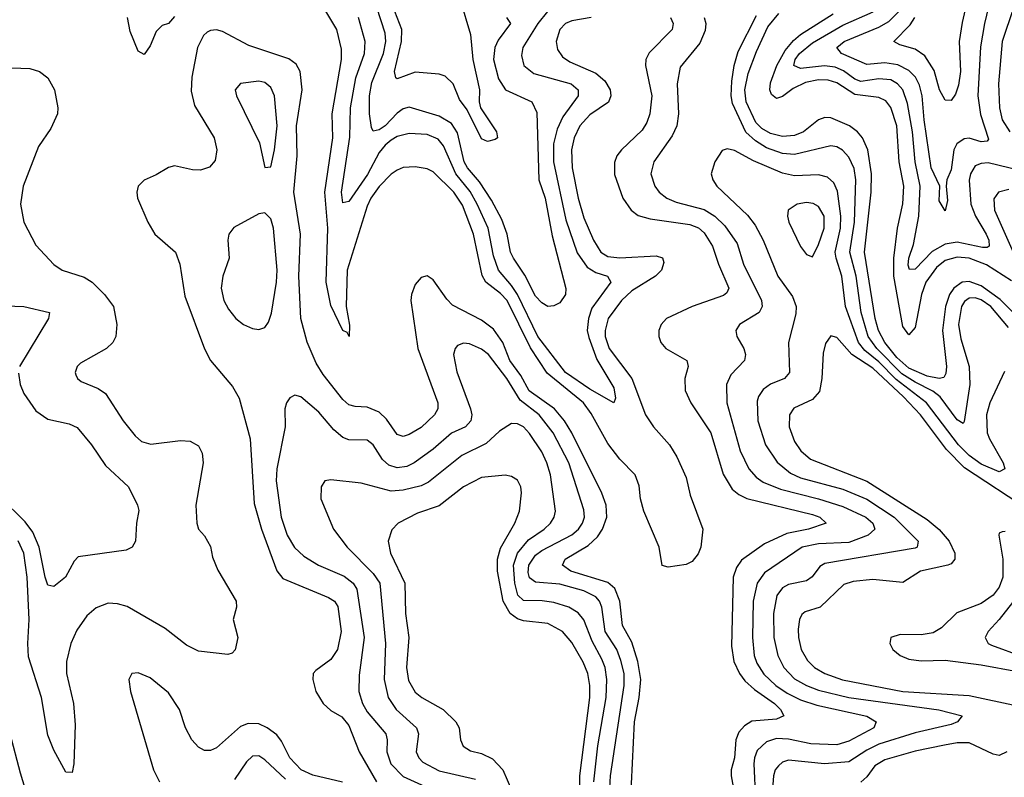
# Model space of a CAD drawing. Header units: inches. Extents: x 990535 to 1117859, y 769386 to 892122.
# Tile 415 of 656: x 1100396 to 1103667, y 791645 to 794163. Entities that reach past the tile are written whole.
import ezdxf

# ---------------------------------------------------------------- set-up
doc = ezdxf.new("R2010")
doc.units = ezdxf.units.IN
doc.header["$MEASUREMENT"] = 0
doc.layers.add('B1709', color=7, linetype='Continuous')

msp = doc.modelspace()

# ---------------------------------------------------------------- linework, layer by layer
at = {"layer": 'B1709', "color": 5}
for points, elevation in [([(1102013, 794170), (1102026.4, 794150), (1101985.7, 794094.3), (1101974.6, 794070), (1101970.1, 794030), (1101986.6, 793966.6), (1102010.1, 793930.1), (1102096.9, 793890), (1102114.4, 793854.4), (1102120.7, 793630), (1102141.3, 793570), (1102164.4, 793444.4), (1102210.1, 793269.9), (1102208.9, 793250), (1102190, 793221.3), (1102170, 793211.8), (1102150, 793209.5), (1102130, 793221.3), (1102110, 793243.5), (1102074, 793314), (1102036.4, 793370), (1102027, 793390), (1102015.1, 793450), (1101998.2, 793498.2), (1101963.5, 793563.5), (1101923.8, 793623.8), (1101883.9, 793670), (1101872.4, 793690), (1101850, 793787.2), (1101830, 793817.9), (1101790, 793842.1), (1101690, 793871.7), (1101670, 793866.5), (1101650, 793852.4), (1101610, 793809.6), (1101590, 793796.3), (1101570, 793792), (1101564.3, 793804.3), (1101558.6, 793850), (1101557.7, 793910), (1101566.2, 793953.8), (1101604.8, 794050), (1101611.9, 794090), (1101610, 794118), (1101554.8, 794290)], 2640), ([(1103553.7, 794270), (1103526.8, 794153.2), (1103516.5, 794090), (1103520.8, 793990), (1103515, 793945), (1103504.4, 793915.6), (1103490, 793894.2), (1103470, 793895.3), (1103451.7, 793930), (1103433.9, 793993.9), (1103402.1, 794042.1), (1103370, 794064.9), (1103319.4, 794079.4), (1103299.7, 794090), (1103354.1, 794145.9), (1103369.3, 794170)], 2620), ([(1101859.8, 794230), (1101894, 794114), (1101900.9, 794030), (1101923.8, 793930), (1101922.8, 793890), (1101927.2, 793870), (1101980.5, 793790), (1101982.8, 793770), (1101975.6, 793764.4), (1101950, 793757.6), (1101930, 793767.1), (1101882.6, 793862.6), (1101857.3, 793897.3), (1101836.5, 793950), (1101810, 793974.8), (1101790, 793981.7), (1101710, 793988.3), (1101650, 793966), (1101645.3, 793970), (1101640.9, 793990), (1101664.4, 794090), (1101665.6, 794130), (1101634, 794210)], 2620), ([(1103620.1, 794230), (1103600.3, 794150), (1103587.5, 794072.5), (1103578.3, 793910), (1103587.8, 793847.8), (1103614.5, 793765.5), (1103610, 793758.7), (1103590, 793757.3), (1103550, 793769.1), (1103533.3, 793766.7), (1103508.6, 793750), (1103499.1, 793730), (1103490, 793663.5), (1103476.2, 793630), (1103473.7, 793610), (1103478, 793562), (1103470, 793528), (1103450, 793561.2), (1103452.7, 793610), (1103423.9, 793670), (1103400.4, 793830), (1103394.2, 793910), (1103384.7, 793944.7), (1103371.3, 793971.3), (1103350, 793994.2), (1103313.2, 794013.2), (1103270, 794019.4), (1103210, 794014.3), (1103126.2, 794050), (1103109.9, 794070), (1103134.4, 794090), (1103250, 794138.2), (1103283.5, 794156.5), (1103316.2, 794190)], 2640), ([(1102294.3, 794170), (1102230, 794159.1), (1102209.5, 794150), (1102190.6, 794130), (1102178.5, 794090), (1102183.1, 794063.1), (1102199, 794039), (1102223, 794023), (1102310, 793985.3), (1102339.3, 793959.3), (1102357.9, 793930), (1102360.1, 793910), (1102351.8, 793888.2), (1102290, 793846.4), (1102256.9, 793810), (1102237.7, 793770), (1102229.4, 793730), (1102231.3, 793670), (1102250.7, 793570), (1102270, 793504.5), (1102302, 793430), (1102326.3, 793390), (1102350, 793375.4), (1102390, 793371), (1102510, 793378.3), (1102531, 793371), (1102535.7, 793355.7), (1102528.3, 793330), (1102508.3, 793310), (1102430, 793261.8), (1102395, 793230), (1102350.4, 793170), (1102340.4, 793130), (1102341.1, 793110), (1102354.5, 793070), (1102429, 792970), (1102474.6, 792850), (1102501.8, 792810), (1102554.5, 792750), (1102579, 792710), (1102610, 792641.3), (1102623.1, 792583.1), (1102665, 792470), (1102658.2, 792410), (1102650, 792387.3), (1102630, 792362.5), (1102610, 792352.6), (1102550, 792343.7), (1102530, 792349.4), (1102519.8, 792410), (1102469.1, 792529.1), (1102458.7, 792570), (1102453.9, 792613.9), (1102440.6, 792650), (1102390, 792702.3), (1102350, 792754.4), (1102294.4, 792854.4), (1102268.8, 792890), (1102148.6, 792988.6), (1102092.5, 793072.5), (1102014.9, 793230), (1101992.9, 793252.9), (1101944.2, 793290), (1101932.5, 793312.5), (1101904.1, 793450), (1101866.9, 793546.9), (1101837.7, 793590), (1101770, 793656.7), (1101750, 793666.7), (1101710, 793674), (1101670, 793671.2), (1101650, 793663.2), (1101630, 793649.2), (1101590, 793608.2), (1101562.4, 793570), (1101550, 793542.8), (1101484.2, 793330), (1101480.8, 793210), (1101491.9, 793148.1), (1101490.2, 793109.8), (1101483.5, 793123.5), (1101470, 793129.8), (1101430, 793213.1), (1101414.6, 793290), (1101419.5, 793470), (1101410.2, 793589.8), (1101435.8, 793770), (1101434.5, 793850), (1101465.1, 794030), (1101465.2, 794065.2), (1101449.6, 794129.6), (1101410, 794196.8)], 2680), ([(1102149.5, 794190), (1102117.4, 794150), (1102067.9, 794070), (1102063.2, 794043.2), (1102070.9, 794010), (1102104.3, 793984.3), (1102228.1, 793950), (1102251.6, 793930), (1102250.8, 793910), (1102200.3, 793839.7), (1102181.2, 793798.8), (1102169.4, 793750), (1102169.5, 793690), (1102210, 793498), (1102247.9, 793387.9), (1102280.8, 793340.8), (1102310, 793322.5), (1102349.1, 793310), (1102359.4, 793290), (1102296.4, 793203.6), (1102285.4, 793170), (1102281.6, 793130), (1102286.2, 793106.2), (1102313.6, 793033.6), (1102370, 792939.6), (1102375.2, 792904.8), (1102370, 792889.6), (1102290, 792934.4), (1102208.9, 792990), (1102116.8, 793110), (1102049.3, 793249.3), (1102030, 793279.4), (1101986.1, 793330), (1101970, 793378.2), (1101951.9, 793470), (1101916, 793550), (1101892.1, 793592.1), (1101844.4, 793650), (1101803.6, 793743.6), (1101786.2, 793766.2), (1101750, 793781.6), (1101690, 793784.5), (1101650, 793774.7), (1101630, 793762.1), (1101610, 793746), (1101590, 793720.9), (1101552, 793648), (1101490, 793558.9), (1101470, 793554.3), (1101464.9, 793590), (1101492.8, 793772.8), (1101495.2, 793870), (1101513.2, 793970), (1101541, 794050), (1101543.4, 794090), (1101521.8, 794170)], 2660), ([(1103795.1, 793090), (1103652.7, 793232.7), (1103590, 793277.9), (1103550, 793292.6), (1103526.7, 793290), (1103498.5, 793270), (1103484.7, 793250), (1103471, 793210), (1103461.7, 793130), (1103474.4, 793010), (1103472.7, 792987.3), (1103466, 792974), (1103450, 792969.9), (1103410, 792977.8), (1103350, 793004.4), (1103310, 793040.7), (1103269.7, 793090), (1103248.7, 793130), (1103237.6, 793170), (1103202.5, 793390), (1103224.7, 793590), (1103225.4, 793650), (1103213.5, 793730), (1103195.9, 793770), (1103179.4, 793790), (1103152.2, 793810), (1103090, 793836.7), (1103070, 793837.3), (1103050, 793829.9), (1102999.5, 793790), (1102970, 793777.9), (1102930, 793774.6), (1102890, 793784.2), (1102860.8, 793800.8), (1102840.8, 793820.8), (1102809.1, 793890), (1102804.4, 793930), (1102816.3, 793983.7), (1102843.2, 794056.8), (1102881.5, 794138.5), (1102917.3, 794182.7)], 2720), ([(1103690, 793294.6), (1103608, 793348), (1103550.3, 793370.3), (1103510, 793373.9), (1103470, 793363), (1103441, 793339), (1103405.9, 793290), (1103392.1, 793250), (1103370, 793140.3), (1103350, 793115.8), (1103330, 793142.8), (1103299.6, 793310), (1103300.2, 793370), (1103311.7, 793470), (1103329.5, 793550.5), (1103333.2, 793610), (1103317.5, 793690), (1103309.1, 793810), (1103290, 793870.5), (1103272.6, 793892.6), (1103250, 793904.6), (1103170, 793914.4), (1103110, 793953), (1103081.5, 793961.5), (1103050, 793962.8), (1103006.4, 793953.6), (1102965.7, 793934.3), (1102930, 793907.8), (1102910, 793900.6), (1102893.8, 793913.8), (1102888, 793930), (1102890, 793952.6), (1102911.5, 794010), (1102939.3, 794060.7), (1102966.4, 794093.6), (1102990, 794113.2), (1103098.4, 794181.6)], 2680), ([(1103750, 793654.2), (1103613.2, 793686.8), (1103590, 793685.2), (1103570, 793676.7), (1103554.3, 793650), (1103550.1, 793629.9), (1103555.5, 793550), (1103570.4, 793510), (1103606.2, 793450), (1103614.8, 793430), (1103616.8, 793410), (1103610, 793405.4), (1103594.7, 793405.3), (1103510, 793423.2), (1103470, 793416.9), (1103427.1, 793392.9), (1103370, 793333.4), (1103352.2, 793332.2), (1103347.5, 793347.5), (1103349.7, 793370), (1103364.6, 793415.4), (1103382.9, 793510), (1103386.6, 793610), (1103370.7, 793690), (1103361.7, 793790), (1103344.7, 793884.7), (1103329.7, 793929.7), (1103312.2, 793950), (1103290, 793962.6), (1103250, 793966.3), (1103190, 793957.3), (1103170, 793965.3), (1103132.9, 793992.9), (1103104.7, 794004.7), (1103069, 794009), (1102990, 794001), (1102967.9, 794010), (1102972.5, 794030), (1102986.7, 794050), (1103030, 794086.1), (1103130, 794144.3), (1103230.8, 794189.2)], 2660), ([(1103697.7, 794202.3), (1103659.4, 794090), (1103647.5, 793950), (1103651.2, 793870), (1103659.7, 793830), (1103684.5, 793790)], 2660), ([(1100910, 794173.7), (1100890, 794149.8), (1100870, 794143.9), (1100850, 794123.1), (1100830, 794075.4), (1100810, 794046.8), (1100790, 794057.6), (1100763.5, 794123.5), (1100753.8, 794170)], 2680), ([(1102557.9, 794170), (1102566.5, 794150), (1102563.2, 794130), (1102487, 794053), (1102475.6, 794030), (1102474.7, 794010), (1102495.9, 793910), (1102489.7, 793850), (1102479.3, 793820.7), (1102464.2, 793795.8), (1102395.2, 793730), (1102380.1, 793710), (1102371.6, 793688.4), (1102372.1, 793647.9), (1102400.1, 793570), (1102427.6, 793530), (1102450, 793512.4), (1102490, 793500.6), (1102621.9, 793481.9), (1102650.5, 793470.5), (1102670, 793454.5), (1102697, 793410), (1102717.1, 793350), (1102751.6, 793270), (1102745.3, 793254.7), (1102734.3, 793245.7), (1102630.2, 793210), (1102545, 793170), (1102526.6, 793150), (1102519, 793130), (1102518.7, 793110), (1102525.9, 793090), (1102542.2, 793070), (1102612.3, 793030), (1102616.8, 793010), (1102606, 792970), (1102607.1, 792930), (1102625.5, 792890), (1102691.5, 792790), (1102732.6, 792652.6), (1102762.3, 792602.3), (1102784.5, 792584.5), (1102811.8, 792571.8), (1103030, 792518.1), (1103054.2, 792510), (1103074.9, 792490), (1103015.8, 792470), (1102944.7, 792455.3), (1102870, 792421), (1102793.6, 792366.4), (1102777.3, 792342.7), (1102766, 792310), (1102761, 792081), (1102768.6, 792030), (1102787.5, 791990), (1102805.3, 791965.3), (1102836.7, 791936.7), (1102903.1, 791890), (1102923, 791870), (1102934.4, 791850), (1102910, 791838.5), (1102828.3, 791831.7), (1102803.3, 791816.7), (1102784.6, 791795.4), (1102775.1, 791770), (1102770.6, 791709.4), (1102759.6, 791670), (1102759.1, 791650), (1102770, 791588.7)], 2720), ([(1102669.6, 794170), (1102675.7, 794150), (1102673.4, 794126.6), (1102654.8, 794085.2), (1102590, 794005.1), (1102579.5, 793950), (1102584.2, 793850), (1102578.9, 793810), (1102563.3, 793776.7), (1102502.5, 793690), (1102492.9, 793650), (1102505.7, 793610), (1102520.6, 793590), (1102545.2, 793570), (1102576.6, 793556.6), (1102670, 793531.6), (1102705.2, 793510), (1102737.9, 793477.9), (1102778.9, 793418.9), (1102800.5, 793350), (1102859.8, 793230), (1102862.6, 793210), (1102852.5, 793190), (1102787.6, 793150), (1102775.3, 793130), (1102778.5, 793110), (1102801.2, 793070), (1102807.2, 793050), (1102803.2, 793030), (1102757.9, 792982.1), (1102743.5, 792950), (1102744.8, 792890), (1102789.7, 792729.7), (1102817.8, 792670), (1102842.3, 792642.3), (1102865.7, 792625.7), (1102923, 792603), (1103050, 792570.6), (1103130, 792544.8), (1103206.6, 792510), (1103230.1, 792490), (1103236.3, 792470), (1103214.5, 792450), (1103150, 792425.5), (1103050, 792420.8), (1102995.6, 792410), (1102870, 792324.3), (1102845.9, 792290), (1102832.6, 792230), (1102829.7, 792109.7), (1102836, 792050), (1102844.6, 792024.6), (1102867.6, 791987.6), (1102907.4, 791950), (1102944.9, 791924.9), (1102990, 791902.6), (1103044.4, 791884.4), (1103210, 791848.1), (1103241.4, 791830), (1103233.7, 791810), (1103150, 791765.8), (1103110, 791753), (1103023.5, 791756.5), (1102950, 791771.7), (1102910, 791774.1), (1102877.1, 791762.9), (1102845.4, 791734.6), (1102836.4, 791710), (1102834.7, 791690), (1102840.7, 791570)], 2740), ([(1103680, 793140), (1103621.5, 793210), (1103590, 793232), (1103570, 793238.6), (1103550, 793237.3), (1103534.3, 793225.7), (1103524.7, 793210), (1103514.3, 793150), (1103521.8, 793101.8), (1103550.1, 793010), (1103551.8, 792950), (1103533, 792827), (1103530, 792821.1), (1103510, 792833.2), (1103453.2, 792910), (1103428.7, 792928.7), (1103370, 792957.8), (1103326.3, 792986.3), (1103243, 793070), (1103214.7, 793110), (1103191, 793190), (1103174.9, 793310), (1103153.2, 793390), (1103169.1, 793490), (1103173.9, 793630), (1103167.9, 793667.9), (1103150, 793706), (1103129.5, 793729.5), (1103110, 793740.2), (1103090, 793743.4), (1102970, 793714.7), (1102930, 793718.3), (1102877, 793737), (1102839.8, 793759.8), (1102808.5, 793788.5), (1102763.7, 793883.8), (1102759, 793910), (1102761.4, 793958.6), (1102769.6, 794010.4), (1102782.8, 794057.2), (1102843.5, 794176.5)], 2740), ([(1102425.4, 791554.6), (1102438.7, 791830), (1102453.7, 791910), (1102458.9, 791970), (1102449.7, 792030), (1102430, 792094.5), (1102398.1, 792150), (1102389.4, 792230), (1102372.5, 792272.5), (1102350, 792292.4), (1102226.8, 792330), (1102199.4, 792350), (1102208.5, 792370), (1102284.2, 792415.8), (1102315.2, 792444.8), (1102332.5, 792470), (1102346, 792510), (1102344, 792550), (1102330, 792589), (1102230, 792789.9), (1102205.4, 792830), (1102173, 792870), (1102089, 792929), (1102060.7, 792980.7), (1102023.7, 793030), (1102001, 793090), (1101970, 793134.4), (1101930, 793164.2), (1101833.9, 793213.9), (1101814.5, 793234.5), (1101770, 793298.4), (1101750, 793311.8), (1101730, 793305.6), (1101710, 793282.9), (1101697.2, 793250), (1101695.9, 793230), (1101718.9, 793070), (1101785.1, 792890), (1101784.7, 792870), (1101774, 792850), (1101730, 792808), (1101690, 792784.4), (1101670, 792778.1), (1101650, 792783.9), (1101615, 792835), (1101590, 792858.4), (1101550, 792874.7), (1101510, 792877.2), (1101490, 792883.2), (1101470, 792901.1), (1101404.2, 792984.2), (1101380.9, 793020.9), (1101351, 793091), (1101330.3, 793170), (1101323.5, 793310), (1101328.4, 793450), (1101306.3, 793590), (1101318, 793710), (1101315.7, 793810), (1101334.1, 793930), (1101328.1, 793990), (1101314.5, 794014.5), (1101290, 794032.4), (1101156.8, 794076.8), (1101070, 794122.9), (1101050, 794128.7), (1101030, 794127), (1101018.9, 794121.1), (1101006.3, 794110), (1100986.7, 794070), (1100967.8, 793972.2), (1100965.5, 793925.5), (1100977.2, 793877.2), (1101042.5, 793770), (1101051.4, 793730), (1101045.3, 793694.7), (1101027, 793673), (1100996.9, 793663.1), (1100970, 793664), (1100910, 793676.9), (1100890, 793671.5), (1100850, 793646.6), (1100810, 793629.6), (1100790.3, 793609.7), (1100785.3, 793590), (1100787.9, 793570), (1100821.6, 793490), (1100844.7, 793450), (1100913.7, 793390), (1100927.8, 793350), (1100944.3, 793244.3), (1101010, 793068.8), (1101030, 793030.3), (1101103.4, 792943.4), (1101124.8, 792904.8), (1101162.3, 792770), (1101174.5, 792554.5), (1101199.4, 792470), (1101250.8, 792330.8), (1101270, 792306.3), (1101422.3, 792242.3), (1101442, 792230), (1101452.8, 792212.8), (1101463.8, 792130), (1101452.3, 792070), (1101430, 792036.2), (1101379.8, 792000.2), (1101371.5, 791990), (1101370.3, 791969.7), (1101380.4, 791930), (1101404.2, 791890), (1101430, 791867.7), (1101466.1, 791846.1), (1101490, 791817.5), (1101524.1, 791730), (1101581.1, 791630)], 2720), ([(1100370, 794002.3), (1100430, 794001), (1100462.4, 793990), (1100489.2, 793969.2), (1100511.6, 793930), (1100523, 793870), (1100521.4, 793850), (1100499.2, 793800.8), (1100458.9, 793741.1), (1100408.1, 793610), (1100399.1, 793550), (1100410.1, 793490.1), (1100450, 793413.4), (1100510, 793348.9), (1100537.1, 793330), (1100610, 793307.6), (1100637.1, 793290), (1100677.7, 793250), (1100707.7, 793210), (1100719.4, 793150), (1100715.5, 793110), (1100706, 793090), (1100684.4, 793070), (1100598.4, 793021.6), (1100586.7, 793010), (1100580.3, 792990), (1100583, 792983), (1100588.5, 792970), (1100600.8, 792960.8), (1100657.2, 792937.2), (1100680.8, 792920.8), (1100740.2, 792830), (1100779.6, 792779.6), (1100801, 792761), (1100831.9, 792751.9), (1100930, 792764.1), (1100962.4, 792762.4), (1100990, 792746.7), (1101002, 792722), (1101005.2, 792690), (1100981.7, 792550), (1100984.6, 792490), (1100990.2, 792470), (1101010, 792447.8), (1101030, 792412), (1101036.6, 792376.6), (1101053.9, 792333.9), (1101115.6, 792230), (1101116.5, 792210), (1101104.9, 792170), (1101121.1, 792110), (1101111.6, 792068.4), (1101102.4, 792057.6), (1101087.1, 792052.9), (1100990, 792064.4), (1100950, 792083.8), (1100879.7, 792139.7), (1100753.1, 792213.1), (1100721.6, 792221.6), (1100690, 792223.7), (1100650, 792208.8), (1100618.8, 792181.2), (1100585.6, 792134.4), (1100565.8, 792090), (1100551.4, 792030), (1100551.5, 791990), (1100574.8, 791890), (1100580.7, 791819.3), (1100576, 791690), (1100570, 791661.2), (1100550, 791662), (1100510, 791735.1), (1100490, 791785.6), (1100468.9, 791910), (1100425.9, 792045.9), (1100423.2, 792090), (1100427.8, 792170), (1100420.9, 792310), (1100409.8, 792389.8), (1100391.2, 792431.2)], 2680), ([(1103666.9, 792993.1), (1103618.9, 792890), (1103607.4, 792850), (1103610.1, 792789.9), (1103617.1, 792770), (1103662.3, 792690), (1103668.4, 792670), (1103650, 792660.1), (1103590, 792686.1), (1103550, 792714.2), (1103514.3, 792750), (1103408.5, 792890), (1103307.2, 792967.2), (1103250, 793025.9), (1103203.3, 793063.3), (1103182.8, 793090), (1103139.4, 793210), (1103127.4, 793310), (1103107.6, 793370), (1103105.2, 793390), (1103122.6, 793470), (1103123.8, 793510), (1103113, 793593), (1103100.6, 793620.6), (1103079, 793639), (1103050, 793647.2), (1102970, 793644.3), (1102930, 793653), (1102834, 793694), (1102770, 793727.8), (1102746.5, 793733.5), (1102730, 793727.6), (1102705.3, 793690), (1102693.4, 793650), (1102698.2, 793630), (1102712.1, 793610), (1102813.4, 793513.4), (1102839.6, 793479.6), (1102865.8, 793430), (1102914.8, 793310), (1102963.2, 793243.2), (1102975.6, 793210), (1102974.2, 793185.8), (1102950.1, 793090), (1102953.4, 792990), (1102936.9, 792970), (1102890, 792951), (1102866, 792934), (1102850, 792910.9), (1102845.3, 792894.7), (1102847.9, 792830), (1102873.9, 792750), (1102911.9, 792691.9), (1102956.1, 792656.1), (1102990, 792640.4), (1103130, 792602.8), (1103210, 792569.2), (1103300.5, 792510), (1103380.1, 792430), (1103377.3, 792410), (1103370, 792406.7), (1103070, 792355.1), (1103054, 792346), (1103028.4, 792311.6), (1103010, 792297.5), (1102950, 792286.3), (1102930, 792275.2), (1102911.1, 792248.9), (1102900.1, 792190), (1102901.5, 792110), (1102914.2, 792050), (1102934.3, 792010), (1102970, 791972.9), (1103010, 791950), (1103050, 791935.1), (1103150, 791910.8), (1103448.9, 791868.9), (1103526.4, 791850), (1103511.6, 791830), (1103490, 791820.6), (1103370, 791792.7), (1103250, 791755.4), (1103210, 791735.8), (1103150, 791697.1), (1103069.9, 791689.9), (1102950, 791702.2), (1102930, 791695.2), (1102916.2, 791683.8), (1102905.5, 791670), (1102900.1, 791650), (1102892.4, 791550)], 2760), ([(1103682, 793598), (1103647.2, 793590), (1103632.3, 793567.7), (1103634.3, 793530), (1103696.2, 793390)], 2680), ([(1100350, 793211.6), (1100410, 793210.1), (1100495.5, 793190), (1100491.7, 793170), (1100395.3, 793010)], 2660), ([(1103750, 792532.3), (1103533.9, 792673.9), (1103474.9, 792734.9), (1103388.4, 792850), (1103331.9, 792910), (1103230, 793005), (1103159.7, 793050), (1103110, 793106.8), (1103090, 793112.6), (1103072.9, 793087.1), (1103064.9, 793055.1), (1103060.8, 792970), (1103052.6, 792927.4), (1103030, 792900.2), (1102968, 792872), (1102953.1, 792850), (1102952.4, 792810), (1102970, 792760.7), (1102990.8, 792730), (1103022.8, 792702.8), (1103210, 792628.8), (1103410, 792502.2), (1103450, 792468.8), (1103483.7, 792430), (1103501.9, 792390), (1103502.2, 792370), (1103490, 792355), (1103478.7, 792350), (1103388, 792330), (1103330, 792293), (1103230, 792302.6), (1103164.1, 792295.9), (1103133.9, 792286.1), (1103055.2, 792210), (1103005.5, 792194.5), (1102993.7, 792186.3), (1102986, 792170), (1102982.1, 792137.9), (1102982.8, 792110), (1102991.6, 792070), (1103013.1, 792033.1), (1103036.6, 792010), (1103071, 791990), (1103129.1, 791969.1), (1103330, 791930.7), (1103550, 791917.5), (1103710, 791882.9)], 2780), ([(1102355.8, 791590), (1102358.4, 791650), (1102403.8, 791950), (1102403.5, 791990), (1102393.3, 792033.3), (1102379.1, 792070), (1102341.2, 792130), (1102329.6, 792210), (1102322.4, 792230), (1102310, 792245.3), (1102270, 792265.3), (1102190, 792286.8), (1102110, 792293.2), (1102090, 792307.5), (1102085.6, 792325.6), (1102087.7, 792350), (1102110, 792383.1), (1102130, 792398.6), (1102230, 792451.3), (1102252.2, 792470), (1102265.6, 792490), (1102271.8, 792510), (1102270, 792533.7), (1102219.8, 792690), (1102168.6, 792790), (1102121.3, 792850), (1102058.6, 792898.6), (1102013.9, 792970), (1101953.9, 793050), (1101930, 793068.3), (1101890, 793086), (1101870, 793088.2), (1101850, 793079.7), (1101842.2, 793070), (1101837.3, 793050), (1101848, 792992), (1101894.1, 792870), (1101898.1, 792850), (1101895, 792830), (1101877.4, 792810), (1101830, 792788.6), (1101770, 792735.2), (1101706.8, 792690), (1101681.6, 792678.4), (1101650, 792673.6), (1101621.9, 792681.9), (1101600.9, 792700.9), (1101570, 792749.8), (1101550, 792765.8), (1101490, 792766.8), (1101470, 792774.7), (1101439.6, 792799.6), (1101390, 792858.4), (1101330, 792909.7), (1101310, 792914.7), (1101293.4, 792906.6), (1101282, 792890), (1101276.9, 792870), (1101278, 792810), (1101250.6, 792670), (1101247.9, 792630), (1101265.1, 792510), (1101284.8, 792450), (1101308.9, 792408.9), (1101340.4, 792380.4), (1101389.1, 792350), (1101474.1, 792314.1), (1101504.1, 792290), (1101516.3, 792270), (1101540.6, 792110), (1101524.2, 791984.2), (1101523.1, 791930), (1101535.3, 791890), (1101550, 791863), (1101612.9, 791790), (1101617.1, 791770), (1101616, 791730), (1101629.2, 791690), (1101670, 791648.1), (1101830, 791575.3)], 2740), ([(1100391.9, 792988.1), (1100397.6, 792950), (1100410, 792920.2), (1100450, 792862.5), (1100490, 792835), (1100560.1, 792820.1), (1100587.3, 792807.3), (1100634.2, 792750), (1100681.3, 792681.3), (1100757.1, 792610), (1100788, 792550), (1100792, 792532), (1100783.7, 792490), (1100780.4, 792430), (1100770.3, 792409.7), (1100750, 792399.6), (1100590, 792378), (1100577.1, 792362.9), (1100548.5, 792310), (1100510, 792279.7), (1100490, 792284.2), (1100480.9, 792310), (1100460.7, 792410), (1100439.4, 792459.4), (1100414.2, 792494.2), (1100330, 792576.2)], 2660), ([(1102303.2, 791630), (1102316.2, 791750), (1102344.7, 791910), (1102346.7, 791970), (1102340.5, 792010), (1102330, 792038.3), (1102297.2, 792097.2), (1102270, 792169), (1102251.6, 792191.6), (1102219.8, 792210), (1102170, 792226.3), (1102132, 792232), (1102070, 792232.3), (1102050.9, 792250.9), (1102040.4, 792290), (1102035.9, 792350), (1102049.6, 792390), (1102086.2, 792433.8), (1102138.6, 792470), (1102159.6, 792490), (1102171.7, 792510), (1102176.2, 792530), (1102158.8, 792650), (1102147.3, 792690), (1102130, 792727), (1102090, 792787.3), (1102070, 792809.8), (1102050, 792819.5), (1102030, 792820.7), (1101990, 792795.2), (1101946.1, 792753.9), (1101865.2, 792714.8), (1101754.5, 792625.5), (1101730, 792613.9), (1101670, 792599.1), (1101630, 792596.4), (1101530, 792622.9), (1101430, 792634.2), (1101409.3, 792630.7), (1101398, 792610), (1101396.5, 792570), (1101438.5, 792470), (1101484.4, 792410), (1101570, 792322.5), (1101592.9, 792290), (1101610.8, 792090), (1101606.3, 791970), (1101620.1, 791910), (1101646.7, 791870), (1101713.9, 791810), (1101720.4, 791790), (1101713.5, 791730), (1101721.9, 791710), (1101735.3, 791695.3), (1101790, 791666.7), (1101910, 791638.9)], 2760), ([(1102257.5, 791437.5), (1102256.5, 791650), (1102290.5, 791910), (1102290.5, 791950.5), (1102283.5, 791990), (1102267.5, 792027.5), (1102230, 792093.3), (1102199.2, 792130), (1102150, 792156.4), (1102070, 792165.6), (1102050, 792171.9), (1102025, 792190), (1102001.7, 792230), (1101983.6, 792330), (1101982.8, 792370), (1101993.4, 792406.6), (1102040.4, 792490), (1102055.9, 792530), (1102063.4, 792590), (1102060.7, 792610), (1102050, 792632.4), (1102030, 792644.8), (1102009.1, 792649.1), (1101930, 792641.4), (1101870, 792609.9), (1101790, 792547), (1101717.1, 792522.9), (1101652.8, 792490), (1101632.1, 792467.9), (1101620.6, 792430), (1101627.8, 792390), (1101675.5, 792290), (1101677.5, 792190), (1101688.3, 792110), (1101681.1, 792010), (1101687.2, 791967.2), (1101710, 791928.2), (1101732.1, 791910), (1101802.9, 791870), (1101845, 791830), (1101855.4, 791810), (1101860.2, 791770), (1101868.9, 791748.9), (1101893.7, 791733.7), (1101930, 791723.9), (1101966.8, 791706.8), (1102001, 791670), (1102044.7, 791570)], 2780), ([(1103670, 792462.3), (1103659.2, 792460.8), (1103650, 792456.2), (1103648, 792450), (1103662.2, 792370), (1103661.5, 792310), (1103650, 792277.3), (1103630, 792250), (1103590, 792223), (1103508.5, 792191.5), (1103458.3, 792141.7), (1103430, 792125.8), (1103390, 792118.6), (1103320.7, 792119.3), (1103290.2, 792109.8), (1103286, 792090), (1103296.9, 792070), (1103320.7, 792050), (1103350, 792038.1), (1103390, 792032.7), (1103470, 792034.7), (1103590, 792019), (1103710, 791996.9)], 2820), ([(1103693.9, 792226.1), (1103650, 792169.1), (1103612.8, 792130), (1103602.8, 792110), (1103612.6, 792090), (1103624.1, 792084.1), (1103726.6, 792046.6)], 2840), ([(1101468.6, 791628.6), (1101370, 791652.5), (1101331.2, 791670), (1101293.7, 791710), (1101265.7, 791765.7), (1101250, 791786.8), (1101217.7, 791810), (1101190, 791822.5), (1101155.5, 791824.5), (1101130, 791814.2), (1101050, 791742.6), (1101030, 791734.2), (1101010, 791733.8), (1100990, 791744.8), (1100968.5, 791770), (1100947.5, 791810), (1100927.1, 791870), (1100890, 791926.2), (1100830, 791975.9), (1100790, 791992.2), (1100768.7, 791990), (1100759.1, 791970), (1100764.8, 791930), (1100840.9, 791670), (1100860.9, 791630)], 2720), ([(1100457, 791470), (1100399.3, 791659.3), (1100365, 791790)], 2720), ([(1103674.6, 791730), (1103650, 791717.9), (1103630, 791722.4), (1103550, 791759.2), (1103510, 791759.5), (1103467.6, 791752.4), (1103370, 791732.4), (1103270, 791703.4), (1103236.4, 791683.6), (1103210, 791646.9), (1103190, 791628.5)], 2780), ([(1101278.8, 791638.8), (1101210, 791703.7), (1101190, 791716.2), (1101170, 791715.4), (1101150, 791696.5), (1101110, 791637.4)], 2740)]:
    msp.add_lwpolyline(points, dxfattribs=dict(at, elevation=elevation))
for points, elevation in [([(1101190, 793958.4), (1101129.2, 793950.8), (1101111.7, 793930), (1101116.9, 793910), (1101193.3, 793753.3), (1101210, 793671.3), (1101230, 793674), (1101242.3, 793730), (1101251.2, 793810), (1101242.5, 793910), (1101230, 793936.9), (1101210, 793953.8)], 2740), ([(1103010, 793554.9), (1102979.1, 793550), (1102949, 793530), (1102946.5, 793510), (1102951, 793490), (1102990, 793408.9), (1103010, 793382), (1103030, 793374.9), (1103050, 793416), (1103068.4, 793470), (1103068.3, 793510), (1103050, 793542), (1103032.3, 793552.3)], 2780), ([(1101210, 793520.7), (1101190, 793517.6), (1101108, 793472), (1101090.4, 793450), (1101087.6, 793430), (1101092.4, 793370), (1101071.3, 793310), (1101065.4, 793270), (1101074.7, 793230), (1101090, 793200.4), (1101114.4, 793170), (1101139.3, 793150), (1101170, 793136.9), (1101190, 793133.4), (1101210, 793140.4), (1101222.9, 793157.1), (1101232.7, 793187.3), (1101249, 793290), (1101250.9, 793330), (1101239.8, 793470), (1101230, 793500.9)], 2740)]:
    msp.add_lwpolyline(points, close=True, dxfattribs=dict(at, elevation=elevation))

doc.saveas('drawing.dxf')
